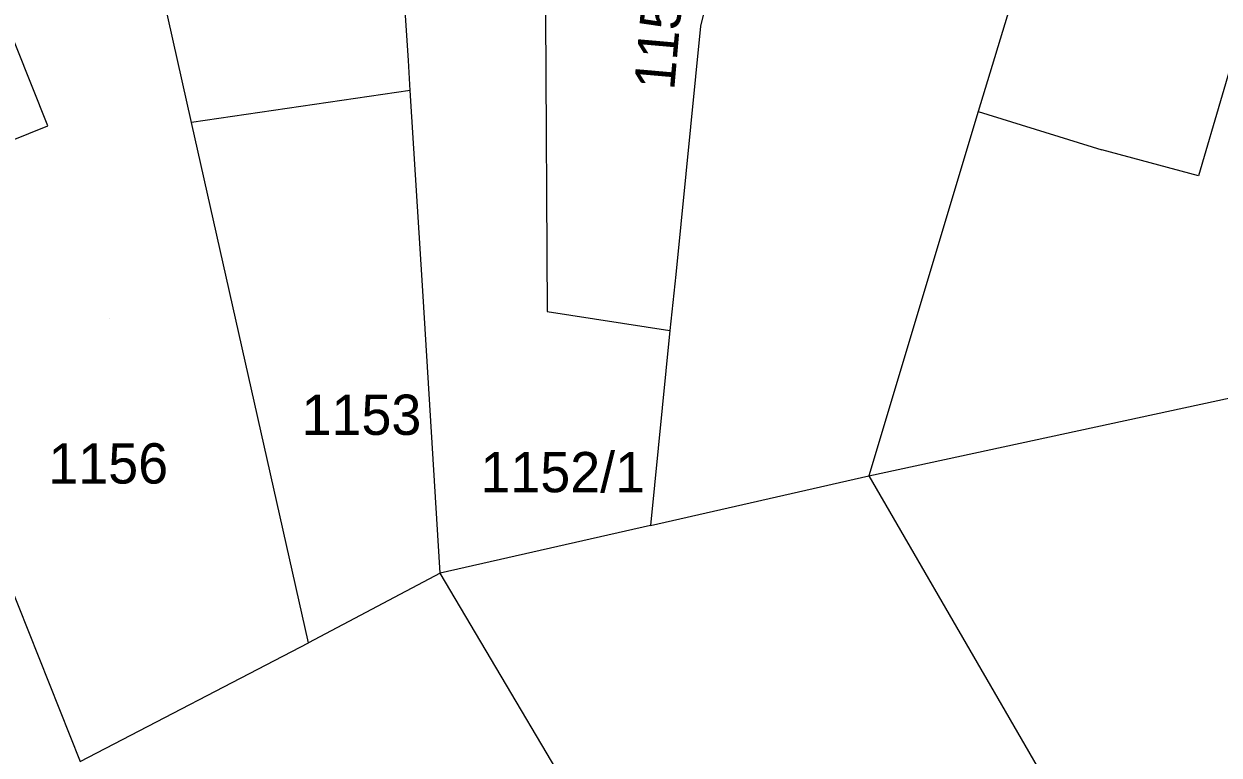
# Model space of a CAD drawing. Extents: x -601580 to 4, y -1204314 to 4.
# Drawn here: x -599820.45 to -599783.34, y -1203370.53 to -1203347.85 of the extents above; entities that cross this region are included whole.
import ezdxf

# ---------------------------------------------------------------- set-up
doc = ezdxf.new("R2010")
doc.units = 0
for name, color, linetype in [('00-KN-HRANICE PARCEL', 7, 'Continuous'), ('00-KN-PARC. CISLA', 7, 'Continuous'), ('00-KN-VNITRNI KRESBA', 7, 'Continuous'), ('00-POLOHOPIS', 7, 'Continuous')]:
    doc.layers.add(name, color=color, linetype=linetype)

msp = doc.modelspace()

# ---------------------------------------------------------------- linework, layer by layer
at = {"layer": '00-KN-HRANICE PARCEL'}
for p, q in [((-599815.24, -1203350.91), (-599816.87, -1203343.65)), ((-599808.45, -1203349.91), (-599815.24, -1203350.91)), ((-599811.61, -1203367.05), (-599815.24, -1203350.91)), ((-599800.39, -1203357.36), (-599800.99, -1203363.41)), ((-599823.55, -1203358.55), (-599818.7, -1203370.73)), ((-599800.99, -1203363.41), (-599794.22, -1203361.87)), ((-599800.99, -1203363.41), (-599807.52, -1203364.89)), ((-599807.52, -1203364.89), (-599811.61, -1203367.05)), ((-599818.7, -1203370.73), (-599811.61, -1203367.05))]:
    msp.add_line(p, q, dxfattribs=at)
for points in [[(-599808.45, -1203349.91), (-599808.51, -1203348.98), (-599808.73, -1203345.57), (-599809.28, -1203336.85)], [(-599804.31, -1203338.39), (-599804.2, -1203356.77), (-599800.39, -1203357.36)], [(-599797.89, -1203341.68), (-599798.8, -1203345.33), (-599799.44, -1203347.92)], [(-599823.79, -1203352.65), (-599819.7, -1203351.01), (-599822.21, -1203344.74), (-599816.87, -1203343.65)], [(-599788.94, -1203344.34), (-599789.71, -1203346.88), (-599790.82, -1203350.57), (-599794.22, -1203361.87)], [(-599799.44, -1203347.92), (-599800.21, -1203355.62), (-599800.39, -1203357.36)], [(-599807.52, -1203364.89), (-599808.06, -1203356.13), (-599808.45, -1203349.91)], [(-599794.22, -1203361.87), (-599783, -1203359.45), (-599779.21, -1203358.64)], [(-599794.22, -1203361.87), (-599790.21, -1203368.78), (-599786.82, -1203374.64)], [(-599799.95, -1203377.75), (-599801.04, -1203375.84), (-599802.01, -1203374.2), (-599807.52, -1203364.89)]]:
    msp.add_lwpolyline(points, dxfattribs=at)
at = {"layer": '00-KN-VNITRNI KRESBA'}
for p, q in [((-599781.2, -1203343.04), (-599783.98, -1203352.56)), ((-599790.82, -1203350.57), (-599786.98, -1203351.75)), ((-599783.98, -1203352.56), (-599786.98, -1203351.75))]:
    msp.add_line(p, q, dxfattribs=at)
at = {"layer": '00-POLOHOPIS'}
msp.add_line((-599817.774, -1203356.999), (-599817.774, -1203356.998), dxfattribs=at)

# ---------------------------------------------------------------- texts
at = {"layer": '00-KN-PARC. CISLA'}
msp.add_text('1152/2', height=1.25, rotation=85, dxfattribs=at).set_placement((-599800.261, -1203349.925))
for s, p in [('1153', (-599811.827, -1203360.6)), ('1156', (-599819.687, -1203362.11)), ('1152/1', (-599806.275, -1203362.38))]:
    msp.add_text(s, height=1.25, dxfattribs=at).set_placement(p)

doc.saveas('drawing.dxf')
